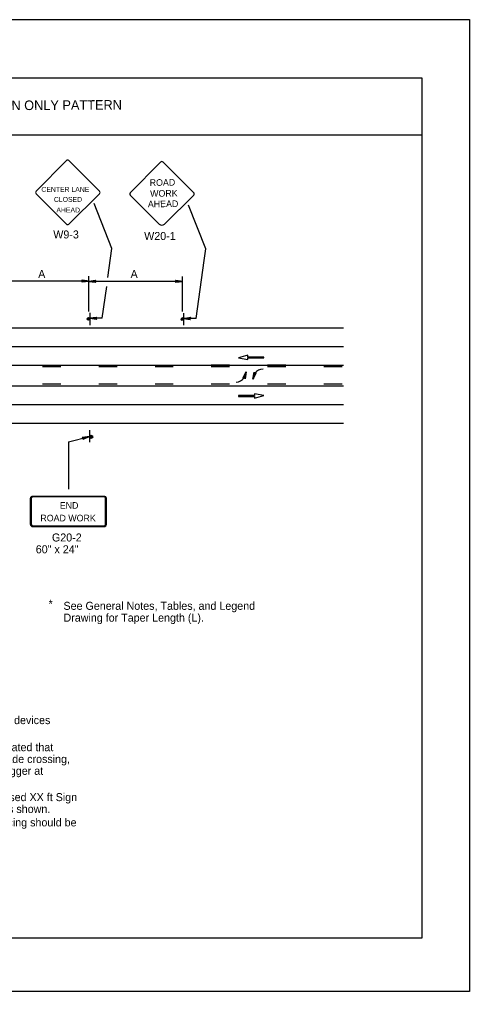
# Model space of a CAD drawing. Extents: x -14145 to -13662, y 30244 to 30661.
# Drawn here: x -13836.98 to -13825.17, y 30316.81 to 30342.31 of the extents above; entities that cross this region are included whole.
import ezdxf

# ---------------------------------------------------------------- set-up
doc = ezdxf.new("R2010")
doc.units = 0
for name, color, linetype in [('1', 7, 'Continuous'), ('10', 7, 'Continuous'), ('2', 7, 'Continuous'), ('4', 7, 'Continuous'), ('61', 7, 'Continuous')]:
    doc.layers.add(name, color=color, linetype=linetype)

msp = doc.modelspace()

# ---------------------------------------------------------------- linework, layer by layer
at = {"layer": '1'}
for p, q in [((-13835.752, 30338.603), (-13836.547, 30337.8)), ((-13834.883, 30337.8), (-13835.685, 30338.603)), ((-13833.279, 30338.564), (-13834.074, 30337.761)), ((-13832.41, 30337.761), (-13833.212, 30338.564)), ((-13836.547, 30337.734), (-13835.752, 30336.939)), ((-13835.685, 30336.939), (-13834.883, 30337.734)), ((-13834.074, 30337.695), (-13833.316, 30336.937)), ((-13833.175, 30336.937), (-13832.41, 30337.695)), ((-13834.556, 30336.299), (-13835.018, 30337.477)), ((-13832.096, 30336.293), (-13832.545, 30337.439)), ((-13834.661, 30335.536), (-13834.556, 30336.3)), ((-13832.138, 30335.987), (-13832.096, 30336.293)), ((-13832.348, 30334.462), (-13832.138, 30335.987)), ((-13835.163, 30334.65), (-13835.163, 30335.57)), ((-13835.157, 30335.442), (-13837.623, 30335.442)), ((-13832.697, 30335.436), (-13835.163, 30335.436)), ((-13832.703, 30334.644), (-13832.703, 30335.564)), ((-13834.808, 30334.468), (-13834.693, 30335.303)), ((-13835.138, 30334.607), (-13835.138, 30334.289)), ((-13832.678, 30334.601), (-13832.678, 30334.283)), ((-13834.808, 30334.469), (-13835.138, 30334.469)), ((-13832.348, 30334.463), (-13832.678, 30334.463)), ((-13855.566, 30334.219), (-13828.478, 30334.219)), ((-13855.566, 30333.727), (-13828.478, 30333.727)), ((-13830.991, 30333.498), (-13831.232, 30333.431)), ((-13831.232, 30333.431), (-13830.989, 30333.385)), ((-13830.991, 30333.452), (-13830.991, 30333.498)), ((-13830.575, 30333.452), (-13830.991, 30333.452)), ((-13830.989, 30333.385), (-13830.989, 30333.43)), ((-13830.989, 30333.43), (-13830.575, 30333.43)), ((-13830.575, 30333.43), (-13830.575, 30333.452)), ((-13855.566, 30333.235), (-13828.478, 30333.235)), ((-13835.898, 30333.193), (-13836.378, 30333.193)), ((-13834.422, 30333.193), (-13834.902, 30333.193)), ((-13832.946, 30333.193), (-13833.426, 30333.193)), ((-13831.47, 30333.235), (-13831.95, 30333.235)), ((-13831.47, 30333.193), (-13831.95, 30333.193)), ((-13831.086, 30332.906), (-13831.035, 30333.059)), ((-13830.805, 30333.026), (-13830.855, 30332.872)), ((-13829.994, 30333.235), (-13830.474, 30333.235)), ((-13829.994, 30333.193), (-13830.474, 30333.193)), ((-13828.518, 30333.193), (-13828.998, 30333.193)), ((-13837.698, 30332.698), (-13828.478, 30332.698)), ((-13835.898, 30332.74), (-13836.378, 30332.74)), ((-13834.422, 30332.74), (-13834.902, 30332.74)), ((-13832.946, 30332.74), (-13833.426, 30332.74)), ((-13831.47, 30332.74), (-13831.95, 30332.74)), ((-13829.994, 30332.74), (-13830.474, 30332.74)), ((-13828.518, 30332.74), (-13828.998, 30332.74)), ((-13830.819, 30332.44), (-13831.232, 30332.44)), ((-13831.232, 30332.44), (-13831.232, 30332.418)), ((-13831.232, 30332.418), (-13830.816, 30332.418)), ((-13830.575, 30332.439), (-13830.819, 30332.485)), ((-13830.819, 30332.485), (-13830.819, 30332.44)), ((-13830.816, 30332.373), (-13830.575, 30332.439)), ((-13830.816, 30332.418), (-13830.816, 30332.373)), ((-13855.566, 30332.206), (-13828.478, 30332.206)), ((-13855.566, 30331.714), (-13828.478, 30331.714)), ((-13835.141, 30331.532), (-13835.141, 30331.22)), ((-13835.141, 30331.532), (-13835.141, 30331.22)), ((-13835.694, 30331.225), (-13835.147, 30331.365)), ((-13835.694, 30331.225), (-13835.694, 30329.982)), ((-13836.697, 30329.746), (-13836.697, 30329.058)), ((-13836.672, 30329.746), (-13836.672, 30329.058)), ((-13834.763, 30329.797), (-13836.636, 30329.797)), ((-13834.763, 30329.797), (-13836.636, 30329.797)), ((-13834.763, 30329.782), (-13836.636, 30329.782)), ((-13834.763, 30329.782), (-13836.636, 30329.782)), ((-13834.727, 30329.058), (-13834.727, 30329.746)), ((-13834.702, 30329.058), (-13834.702, 30329.746)), ((-13836.636, 30329.021), (-13834.763, 30329.021)), ((-13836.636, 30329.006), (-13834.763, 30329.006))]:
    msp.add_line(p, q, dxfattribs=at)
for points in [[(-13835.337, 30335.466), (-13835.331, 30335.454), (-13835.157, 30335.442), (-13835.337, 30335.466), (-13835.349, 30335.472), (-13835.157, 30335.442), (-13835.331, 30335.436), (-13835.337, 30335.424), (-13835.157, 30335.442), (-13835.349, 30335.412), (-13835.337, 30335.424)], [(-13834.983, 30335.418), (-13834.989, 30335.43), (-13835.163, 30335.436), (-13834.983, 30335.418), (-13834.977, 30335.406), (-13835.163, 30335.436), (-13834.995, 30335.448), (-13834.989, 30335.46), (-13835.163, 30335.436), (-13834.977, 30335.466), (-13834.989, 30335.46)], [(-13832.877, 30335.46), (-13832.871, 30335.448), (-13832.697, 30335.436), (-13832.877, 30335.46), (-13832.889, 30335.466), (-13832.697, 30335.436), (-13832.871, 30335.43), (-13832.877, 30335.418), (-13832.697, 30335.436), (-13832.889, 30335.406), (-13832.877, 30335.418)], [(-13834.964, 30334.445), (-13834.97, 30334.457), (-13835.138, 30334.469), (-13834.964, 30334.445), (-13834.952, 30334.439), (-13835.138, 30334.469), (-13834.97, 30334.475), (-13834.964, 30334.487), (-13835.138, 30334.469), (-13834.952, 30334.499), (-13834.964, 30334.487)], [(-13832.504, 30334.439), (-13832.51, 30334.451), (-13832.678, 30334.463), (-13832.504, 30334.439), (-13832.492, 30334.433), (-13832.678, 30334.463), (-13832.51, 30334.469), (-13832.504, 30334.481), (-13832.678, 30334.463), (-13832.492, 30334.493), (-13832.504, 30334.481)], [(-13831.107, 30332.903), (-13831.095, 30332.909), (-13831.035, 30333.059), (-13831.107, 30332.903), (-13831.119, 30332.897), (-13831.035, 30333.059), (-13831.077, 30332.903), (-13831.065, 30332.891), (-13831.035, 30333.059), (-13831.065, 30332.879), (-13831.065, 30332.891)], [(-13831.107, 30332.903), (-13831.095, 30332.909), (-13831.035, 30333.059), (-13831.107, 30332.903), (-13831.119, 30332.897), (-13831.035, 30333.059), (-13831.077, 30332.903), (-13831.065, 30332.891), (-13831.035, 30333.059), (-13831.065, 30332.879), (-13831.065, 30332.891)], [(-13830.784, 30333.029), (-13830.796, 30333.023), (-13830.856, 30332.873), (-13830.784, 30333.029), (-13830.772, 30333.035), (-13830.856, 30332.873), (-13830.814, 30333.029), (-13830.826, 30333.041), (-13830.856, 30332.873), (-13830.826, 30333.053), (-13830.826, 30333.041)], [(-13830.784, 30333.029), (-13830.796, 30333.023), (-13830.856, 30332.873), (-13830.784, 30333.029), (-13830.772, 30333.035), (-13830.856, 30332.873), (-13830.814, 30333.029), (-13830.826, 30333.041), (-13830.856, 30332.873), (-13830.826, 30333.053), (-13830.826, 30333.041)], [(-13835.327, 30331.341), (-13835.315, 30331.329), (-13835.147, 30331.365), (-13835.327, 30331.341), (-13835.333, 30331.347), (-13835.147, 30331.365), (-13835.309, 30331.311), (-13835.315, 30331.299), (-13835.147, 30331.365), (-13835.321, 30331.287), (-13835.315, 30331.299)]]:
    msp.add_lwpolyline(points, dxfattribs=at)
for centre, radius in [((-13835.171, 30334.449), 0.0325), ((-13832.711, 30334.443), 0.0325), ((-13835.102, 30331.359), 0.0408)]:
    msp.add_circle(centre, radius, dxfattribs=at)
for centre, radius, start, end in [((-13835.718, 30338.57), 0.0465, 45, 135), ((-13833.245, 30338.531), 0.0465, 45, 135), ((-13836.513, 30337.767), 0.0465, 135, 225), ((-13834.915, 30337.766), 0.0465, 315, 45), ((-13834.04, 30337.728), 0.0465, 135, 225), ((-13832.442, 30337.728), 0.0465, 315, 45), ((-13835.718, 30336.971), 0.0465, 225, 315), ((-13833.245, 30337.008), 0.1, 225, 314.7489), ((-13835.171, 30334.46), 0.0214, 355.7499, 350.479), ((-13832.711, 30334.454), 0.0214, 355.7499, 350.479), ((-13830.587, 30332.866), 0.27, 91.2061, 143.8714), ((-13831.304, 30333.065), 0.27, 271.2061, 323.8714), ((-13835.107, 30331.367), 0.0214, 189.521, 184.2501)]:
    msp.add_arc(centre, radius, start, end, dxfattribs=at)
for centre, major_axis, ratio, start_param, end_param in [((-13836.636, 30329.745), (0.0609, 0), 0.839899, 1.570796, 3.141593), ((-13836.636, 30329.745), (0, -0.0365), 0.999938, 3.141593, 4.712389), ((-13834.763, 30329.745), (-0.0609, 0), 0.839899, 3.141593, 4.712389), ((-13834.763, 30329.745), (0, 0.0365), 0.999938, 4.712389, 6.283185), ((-13836.636, 30329.057), (0.0609, 0), 0.839899, 3.141593, 4.712389), ((-13836.636, 30329.057), (0, -0.0365), 0.999938, 4.712389, 6.283185), ((-13834.763, 30329.057), (0, 0.0365), 0.999938, 3.141593, 4.712389), ((-13834.763, 30329.057), (-0.0609, 0), 0.839899, 1.570796, 3.141593)]:
    msp.add_ellipse(centre, major_axis=major_axis, ratio=ratio, start_param=start_param, end_param=end_param, dxfattribs=at)
at = {"layer": '10'}
for p, q in [((-13857.874, 30340.777), (-13826.422, 30340.777)), ((-13826.422, 30340.777), (-13826.422, 30318.207)), ((-13857.874, 30339.277), (-13826.422, 30339.277)), ((-13826.422, 30318.207), (-13857.874, 30318.207))]:
    msp.add_line(p, q, dxfattribs=at)
at = {"layer": '61'}
msp.add_lwpolyline([(-13858.174, 30342.307), (-13825.174, 30342.307), (-13825.174, 30316.807), (-13858.174, 30316.807)], close=True, dxfattribs=at)

# ---------------------------------------------------------------- texts
at = {"layer": '1'}
for s, height, rotation, p in [('ROAD', 0.1735, 0.7566, (-13833.565, 30337.939)), ('WORK', 0.1733, 0.7588, (-13833.553, 30337.654)), ('AHEAD', 0.1735, 0.7481, (-13833.613, 30337.377))]:
    msp.add_text(s, height=height, rotation=rotation, dxfattribs=at).set_placement(p)
for s, height, p in [('CENTER LANE', 0.13, (-13836.407, 30337.783)), ('CLOSED', 0.13, (-13836.078, 30337.52)), ('AHEAD', 0.13, (-13836.013, 30337.243)), ('END', 0.173, (-13835.924, 30329.472)), ('ROAD WORK', 0.173, (-13836.433, 30329.141))]:
    msp.add_text(s, height=height, dxfattribs=at).set_placement(p)
at = {"layer": '2'}
for s, p in [('W9-3', (-13836.095, 30336.562)), ('W20-1', (-13833.71, 30336.522)), ('A', (-13836.491, 30335.525)), ('A', (-13834.067, 30335.524)), ('G20-2', (-13836.13, 30328.613)), ('60" x 24"', (-13836.554, 30328.303)), ('*', (-13836.217, 30326.873)), ('See General Notes, Tables, and Legend ', (-13835.827, 30326.82)), ('Drawing for Taper Length (L).', (-13835.827, 30326.51)), ('2.  When paved shoulders having a width of 8 ft or more are closed, channelizing devices', (-13847.255, 30323.822)), ('3.  When a highway-rail grade crossing exists within the work zone, or it is anticipated that', (-13847.255, 30323.112)), ('    queues resulting from the lane closure might extend through a highway-rail grade crossing,', (-13847.255, 30322.802)), ('    provisions shall be made to eliminate conflicts, which may require placing a flagger at', (-13847.255, 30322.492)), ('4.  Where speed or volume is higher, additional signing such as Center Lane Closed XX ft Sign ', (-13847.255, 30321.802)), ('    (W9-3) or Be Prepared To Stop Sign (W3-4) should be used between the signs shown.', (-13847.255, 30321.492)), ('5.  Where channelizing devices are used instead of pavement markings, the spacing should be  ', (-13847.255, 30321.139))]:
    msp.add_text(s, height=0.21, dxfattribs=at).set_placement(p)
at = {"layer": '4'}
msp.add_text('LONG-TERM STATIONARY OPERATION - THREE-LANE, TWO-WAY ROADWAY WITH CENTER LANE, LEFT TURN ONLY PATTERN', height=0.250002, rotation=0.31, dxfattribs=at).set_placement((-13854.725, 30339.833))

doc.saveas('drawing.dxf')
